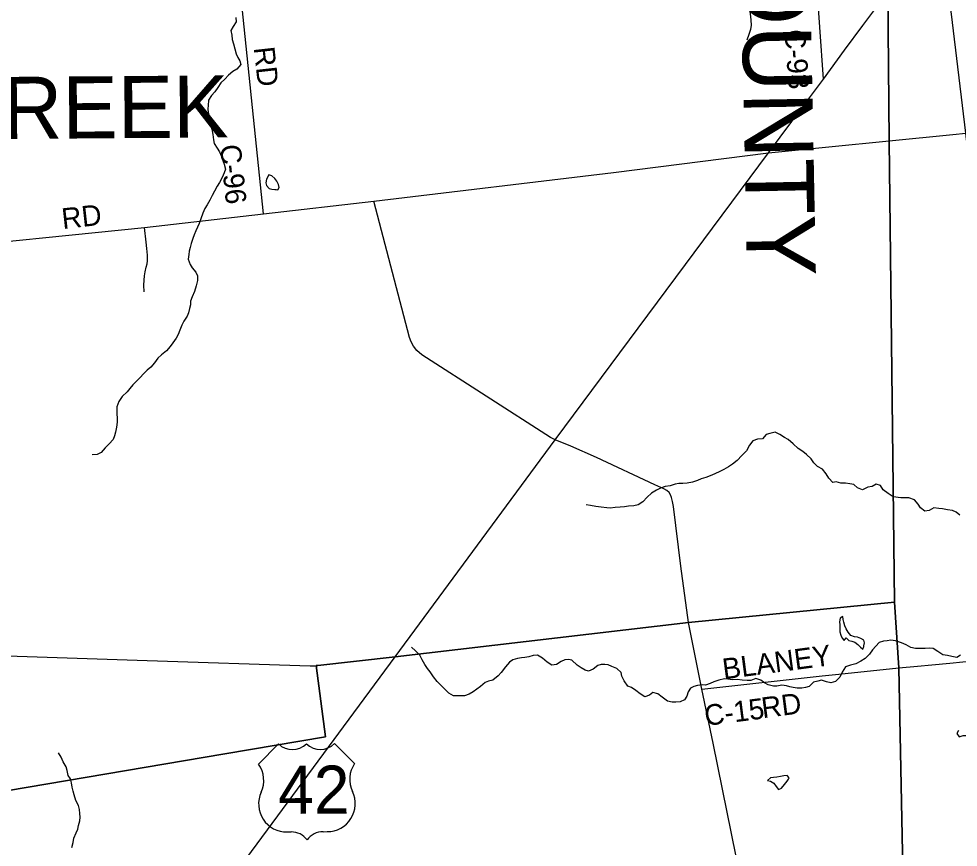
# Model space of a CAD drawing. Extents: x 114843 to 284848, y 317643 to 566895.
# Drawn here: x 145352 to 158973, y 469308 to 481317 of the extents above; entities that cross this region are included whole.
import ezdxf

# ---------------------------------------------------------------- set-up
doc = ezdxf.new("R2010")
doc.units = 0
for name, color, linetype in [('GM_X_County', 7, 'Continuous'), ('GM_X_County_Road', 7, 'Continuous'), ('GM_X_County_Road_Text', 7, 'Continuous'), ('GM_X_County_Text', 7, 'Continuous'), ('GM_X_Minor_Lake', 7, 'Continuous'), ('GM_X_Minor_River', 7, 'Continuous'), ('GM_X_Township', 7, 'Continuous'), ('GM_X_Township_Road', 7, 'Continuous'), ('GM_X_Township_Text', 7, 'Continuous'), ('GM_X_US_Location', 7, 'Continuous'), ('GM_X_US_Route', 7, 'Continuous'), ('GM_X_US_Shield', 7, 'Continuous')]:
    doc.layers.add(name, color=color, linetype=linetype)

msp = doc.modelspace()

# ---------------------------------------------------------------- linework, layer by layer
at = {"layer": 'GM_X_County'}
for points in [[(157950, 481710), (157971, 479550), (158051, 472861), (158110, 471910), (158204, 467282), (158245, 464651), (158289, 461471), (158298, 460815), (158310, 459057), (158310, 458625), (158367, 458020), (158383, 457786), (158395, 457644), (158367, 455454), (158366, 455401), (158367, 455349), (158372, 455018), (158404, 452871), (158334, 448459)], [(160362, 452715), (158404, 452871), (158372, 455018), (158367, 455349), (158366, 455401), (158367, 455454), (158395, 457644), (158383, 457786), (158367, 458020), (158310, 458625), (158310, 459057), (158298, 460815), (158289, 461471), (158245, 464651), (158204, 467282), (158110, 471910), (158051, 472861), (157971, 479550), (157950, 481710)]]:
    msp.add_lwpolyline(points, dxfattribs=at)
at = {"layer": 'GM_X_County_Road'}
for p, q in [((156224, 479373), (157972, 479547)), ((150809, 472065), (155061, 472563)), ((155256, 471599), (155061, 472563))]:
    msp.add_line(p, q, dxfattribs=at)
for points in [[(148900, 478489), (148535, 482046), (148425, 483006), (148043, 486359), (148038, 486436), (148040, 486532), (148040, 486558), (148138, 487100), (148283, 487904), (148357, 488317), (148414, 488634), (148473, 488962), (148483, 489020), (148491, 489089), (148492, 489143), (148490, 489217), (148483, 489292), (148439, 489711)], [(157019, 480444), (156805, 483461), (156622, 486225), (156527, 487571), (156388, 489680)], [(159996, 472237), (159989, 472275), (159966, 472511), (159906, 473073), (159793, 473995), (159569, 475676), (159496, 476217), (159339, 477426), (159082, 479658), (158724, 482629), (158714, 482659), (158705, 482681), (158690, 482701)], [(157972, 479547), (158895, 479640), (159082, 479658), (159129, 479662), (161783, 479789), (162038, 479794), (162101, 479797), (162219, 479806), (162549, 479817), (162761, 479813), (163422, 479788), (164307, 479746), (164365, 479750)], [(143926, 477962), (147176, 478292), (148900, 478489), (150500, 478673), (153975, 479089), (156224, 479373)], [(153131, 475214), (153060, 475247), (151198, 476444), (151122, 476509), (151073, 476573), (151043, 476634), (151019, 476699), (150500, 478673)], [(155061, 472563), (154951, 473384), (154843, 474247), (154831, 474320), (154817, 474376), (154803, 474415), (154780, 474449), (154746, 474477), (154704, 474501), (154576, 474561), (153730, 474955), (153354, 475123), (153131, 475214)], [(144545, 472103), (145035, 472086), (147211, 472016), (149576, 471939), (149593, 471939)], [(149593, 471939), (149665, 471939), (149690, 471940), (150809, 472065)], [(158111, 471907), (158383, 471933), (158588, 471951), (158852, 471974), (159227, 472014), (159602, 472049), (159676, 472056)], [(155256, 471599), (157000, 471790), (157243, 471816), (158111, 471907)], [(156173, 467144), (156104, 467502), (155820, 468840), (155418, 470815), (155256, 471599)]]:
    msp.add_lwpolyline(points, dxfattribs=at)
at = {"layer": 'GM_X_Minor_Lake'}
for points in [[(148978, 479057), (148942, 478990), (148936, 478938), (148945, 478898), (148981, 478858), (149021, 478847), (149063, 478843), (149086, 478841)], [(149086, 478841), (149107, 478839), (149129, 478871), (149119, 478913), (149091, 478963), (149062, 479003), (149022, 479039), (148978, 479057)], [(157302, 472652), (157263, 472628), (157253, 472576), (157255, 472530), (157256, 472430), (157272, 472380), (157292, 472340), (157318, 472304), (157348, 472342), (157386, 472302), (157429, 472294), (157473, 472281), (157517, 472247), (157555, 472209), (157591, 472177), (157602, 472215)], [(157602, 472215), (157605, 472225), (157615, 472269), (157603, 472309), (157559, 472333), (157514, 472351), (157468, 472357), (157416, 472375), (157376, 472426), (157347, 472472), (157329, 472518), (157315, 472568), (157305, 472610), (157302, 472652)], [(158978, 471000), (158951, 470958), (158988, 470909), (159046, 470925), (159100, 470929), (159176, 470913), (159230, 470928), (159282, 470950), (159332, 470924)], [(156511, 470294), (156523, 470313), (156491, 470347), (156443, 470343), (156395, 470334), (156345, 470324), (156295, 470318), (156249, 470314), (156209, 470275)], [(156209, 470275), (156251, 470266), (156297, 470238), (156333, 470188), (156366, 470146), (156412, 470164), (156455, 470215), (156493, 470265), (156511, 470294)]]:
    msp.add_lwpolyline(points, dxfattribs=at)
at = {"layer": 'GM_X_Minor_River'}
for points in [[(148499, 481335), (148503, 481275), (148460, 481207), (148424, 481146), (148440, 481080), (148446, 481018), (148463, 480952), (148485, 480880), (148506, 480808), (148530, 480756), (148558, 480706), (148569, 480654), (148515, 480589), (148453, 480555), (148391, 480501), (148341, 480440), (148282, 480388), (148236, 480323), (148196, 480257), (148146, 480206), (148101, 480138), (148097, 480062), (148095, 480010), (148099, 479960), (148114, 479906), (148124, 479854), (148137, 479765), (148149, 479715), (148163, 479641), (148176, 479561), (148186, 479511), (148228, 479441), (148261, 479387), (148289, 479321), (148308, 479263), (148328, 479209), (148348, 479139), (148332, 479085), (148301, 479015), (148261, 478946), (148229, 478890), (148188, 478818), (148154, 478757), (148120, 478687), (148084, 478621), (148051, 478568), (148021, 478498), (147991, 478416), (147968, 478347)], [(147968, 478347), (147944, 478295), (147918, 478241), (147894, 478185), (147875, 478134), (147853, 478058), (147835, 478002), (147822, 477950), (147816, 477898), (147806, 477831), (147837, 477756), (147865, 477706), (147919, 477642), (147944, 477592), (147944, 477524), (147926, 477447), (147901, 477365), (147865, 477287), (147841, 477224), (147840, 477172), (147826, 477116), (147814, 477056), (147792, 477004), (147745, 476933), (147717, 476877), (147689, 476805), (147662, 476741), (147636, 476688), (147586, 476618), (147546, 476566), (147495, 476505), (147421, 476447), (147369, 476396), (147321, 476328), (147267, 476269), (147215, 476225), (147158, 476171), (147114, 476118), (147054, 476060), (147004, 476009), (146960, 475959), (146921, 475907), (146853, 475840), (146801, 475768), (146773, 475692), (146772, 475641), (146774, 475589), (146778, 475525), (146777, 475469), (146767, 475397), (146753, 475323), (146742, 475271), (146718, 475220), (146660, 475156), (146602, 475096), (146548, 475031), (146488, 475001), (146418, 474994)], [(158029, 474387), (157956, 474433), (157886, 474488), (157846, 474550), (157781, 474570), (157727, 474536), (157663, 474527), (157587, 474489), (157513, 474516), (157457, 474566), (157399, 474574), (157338, 474586), (157270, 474587), (157204, 474605), (157154, 474595), (157098, 474658), (157059, 474722), (157005, 474786), (156932, 474828), (156878, 474882), (156840, 474936), (156773, 475001), (156719, 475045), (156653, 475089), (156580, 475154), (156508, 475218), (156455, 475246), (156387, 475292), (156319, 475323), (156243, 475303), (156189, 475289), (156133, 475228), (156063, 475224), (155993, 475201), (155947, 475137), (155905, 475055), (155834, 474984), (155770, 474914), (155700, 474861), (155644, 474823), (155576, 474784), (155514, 474752), (155442, 474721), (155376, 474693), (155314, 474669), (155244, 474648), (155192, 474626), (155118, 474599), (155042, 474587), (154978, 474581), (154922, 474582), (154868, 474570), (154794, 474548), (154726, 474535), (154654, 474511), (154598, 474484), (154528, 474440), (154462, 474381), (154400, 474313), (154331, 474273), (154270, 474256), (154192, 474250), (154132, 474241), (154070, 474235), (153998, 474233), (153926, 474224), (153876, 474228), (153794, 474237), (153718, 474247), (153639, 474261), (153579, 474270)], [(158994, 474123), (158942, 474167), (158889, 474191), (158819, 474200), (158743, 474212), (158691, 474220), (158621, 474226), (158551, 474191), (158488, 474181), (158426, 474227), (158392, 474281), (158337, 474343), (158259, 474374), (158193, 474370), (158143, 474372), (158029, 474387)], [(158065, 472301), (157998, 472308), (157943, 472301), (157891, 472293), (157825, 472275), (157780, 472224), (157732, 472168), (157684, 472106), (157622, 472045), (157560, 472005), (157486, 471968), (157412, 471948), (157340, 471924), (157289, 471847), (157257, 471775), (157195, 471708), (157125, 471692), (157061, 471706), (156991, 471727), (156939, 471713), (156875, 471701), (156811, 471638), (156757, 471622), (156707, 471612), (156637, 471611), (156582, 471625), (156532, 471633), (156482, 471649), (156414, 471656), (156344, 471642), (156294, 471641), (156216, 471663), (156163, 471691), (156109, 471731), (156039, 471754), (155965, 471724), (155913, 471722), (155842, 471731), (155770, 471737), (155700, 471732), (155634, 471742), (155582, 471750), (155502, 471727), (155428, 471703), (155378, 471683), (155308, 471658), (155258, 471660), (155194, 471652), (155140, 471635), (155090, 471615), (155056, 471559), (155036, 471496), (155006, 471446), (154940, 471414), (154878, 471409), (154824, 471409), (154758, 471423), (154682, 471482), (154615, 471532), (154547, 471552), (154495, 471513), (154431, 471489), (154363, 471531), (154300, 471581), (154238, 471622), (154184, 471644), (154131, 471718), (154097, 471788), (154085, 471842), (154022, 471899), (153950, 471929), (153898, 471953), (153848, 471956), (153798, 471958), (153746, 471944), (153680, 471891), (153614, 471861), (153562, 471873), (153505, 471909), (153447, 471946), (153372, 472018), (153320, 472028), (153268, 472023), (153216, 472001), (153150, 471957), (153082, 471946), (153014, 471990), (152945, 472050), (152875, 472093), (152809, 472087), (152749, 472067), (152691, 472060), (152641, 472054), (152581, 472044), (152515, 472025), (152465, 471989), (152407, 471922), (152345, 471842), (152300, 471790), (152226, 471731), (152164, 471713)], [(159005, 472092), (158953, 472060), (158882, 472074), (158818, 472089), (158752, 472097), (158676, 472143), (158611, 472187), (158553, 472192), (158493, 472190), (158423, 472190), (158355, 472187), (158285, 472203), (158220, 472239), (158148, 472269), (158065, 472301)], [(158165, 472259), (158169, 472267)], [(152164, 471713), (152114, 471693), (152044, 471638), (151994, 471598), (151942, 471561), (151880, 471527), (151812, 471503), (151740, 471500), (151656, 471504), (151588, 471543), (151523, 471603), (151416, 471709), (151366, 471776), (151318, 471848), (151277, 471898), (151239, 471958), (151200, 472026), (151166, 472092), (151106, 472153), (151045, 472209)], [(146121, 469305), (146138, 469375), (146150, 469438), (146184, 469514), (146206, 469570), (146219, 469620), (146235, 469692), (146241, 469744), (146237, 469794), (146234, 469856), (146218, 469912), (146181, 469986), (146153, 470066), (146139, 470118), (146124, 470176), (146116, 470242), (146100, 470298), (146069, 470348), (146053, 470418), (146039, 470471), (145996, 470543), (145964, 470611), (145928, 470677)]]:
    msp.add_lwpolyline(points, dxfattribs=at)
at = {"layer": 'GM_X_Township'}
for points in [[(157950, 481710), (157971, 479550), (158051, 472861), (155060, 472566), (150808, 472068), (149689, 471943), (149664, 471942), (149800, 470909), (148337, 470659), (144312, 469982)], [(160362, 452715), (158404, 452871), (158372, 455018), (158367, 455349), (158366, 455401), (158367, 455454), (158395, 457644), (158383, 457786), (158367, 458020), (158310, 458625), (158310, 459057), (158298, 460815), (158289, 461471), (158245, 464651), (158204, 467282), (158110, 471910), (158051, 472861), (157971, 479550), (157950, 481710)], [(144312, 469982), (148337, 470659), (149800, 470909), (149664, 471942), (149689, 471943), (150808, 472068), (155060, 472566), (158051, 472861), (158110, 471910), (158204, 467282), (158245, 464651), (158289, 461471), (158298, 460815), (158310, 459057), (158310, 458625), (158367, 458020), (158383, 457786), (158395, 457644), (158367, 455454), (158366, 455401), (158367, 455349), (158372, 455018), (158404, 452871), (158334, 448459)]]:
    msp.add_lwpolyline(points, dxfattribs=at)
at = {"layer": 'GM_X_Township_Road'}
for points in [[(155912, 481012), (155943, 481094), (155967, 481168), (155975, 481218), (155970, 481300), (155952, 481472), (155951, 481516), (155961, 481564), (155978, 481604), (156009, 481668)], [(147169, 477360), (147164, 477456), (147168, 477526), (147173, 477592), (147183, 477648), (147199, 477716), (147211, 477767), (147217, 477808), (147218, 477891), (147209, 477988), (147199, 478080), (147176, 478292)]]:
    msp.add_lwpolyline(points, dxfattribs=at)
at = {"layer": 'GM_X_US_Route'}
for points in [[(156224, 479373), (156730, 480057), (157019, 480444), (157323, 480860), (157592, 481218), (157951, 481708)], [(150809, 472065), (153131, 475214), (156224, 479373)], [(141719, 459999), (141915, 460233), (142056, 460415), (142314, 460742), (142935, 461533), (143266, 461968), (144815, 463998), (145325, 464668), (145897, 465429), (147027, 466941), (150809, 472065)]]:
    msp.add_lwpolyline(points, dxfattribs=at)
at = {"layer": 'GM_X_US_Shield'}
for p, q in [((149117, 470804), (148829, 470512)), ((150221, 470522), (149929, 470810)), ((149242, 469529), (149300, 469529)), ((149764, 469532), (149822, 469533))]:
    msp.add_line(p, q, dxfattribs=at)
for centre, radius, start, end in [((149319, 471013), 290, 225.9849, 314.8389), ((149725, 471015), 290, 225.9849, 314.8389), ((148498, 470277), 406, 334.959, 35.4128), ((150556, 470291), 406, 145.411, 205.8648), ((149235, 469935), 406, 155.2438, 271.0501), ((149824, 469939), 406, 269.7736, 25.58), ((149302, 469239), 290, 37.2818, 90.4119), ((149766, 469242), 290, 90.4119, 143.542)]:
    msp.add_arc(centre, radius, start, end, dxfattribs=at)

# ---------------------------------------------------------------- texts
at = {"layer": 'GM_X_County_Road_Text'}
for s, rotation, p in [('C-93', 274.1811, (156453, 481153)), ('RD', 276.3168, (148758, 480897)), ('C-96', 275.9169, (148269, 479481)), ('RD', 6.3676, (145990, 478268)), ('BLANEY', 7.5367, (155574, 471740)), ('C-15', 7.3236, (155313, 471065)), ('RD', 7.3532, (156139, 471177))]:
    msp.add_text(s, height=300, rotation=rotation, dxfattribs=at).set_placement(p)
at = {"layer": 'GM_X_County_Text'}
msp.add_text('UNION COUNTY', height=999.99, rotation=271.086, dxfattribs=at).set_placement((155714, 487900))
at = {"layer": 'GM_X_Township_Text'}
msp.add_text('MILL CREEK', height=900, rotation=0.4115, dxfattribs=at).set_placement((141239, 479546))
at = {"layer": 'GM_X_US_Location'}
for s, p in [('0', (149528, 470134)), ('/', (149528, 470134)), ('42', (149323, 469926))]:
    msp.add_text(s, height=1, rotation=0.4119, dxfattribs=at).set_placement(p)
at = {"layer": 'GM_X_US_Shield'}
msp.add_text('42', height=696.1, rotation=0.4119, dxfattribs=at).set_placement((149115, 469789))

doc.saveas('drawing.dxf')
